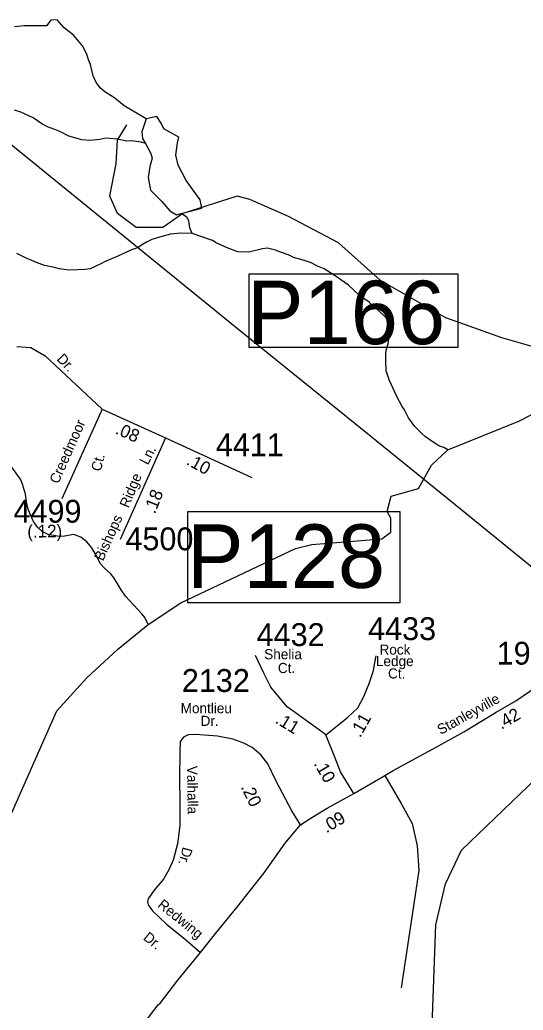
# Model space of a CAD drawing. Extents: x 1551653 to 1702041, y 811336 to 920032.
# Drawn here: x 1627711 to 1630965, y 901633 to 908034 of the extents above; entities that cross this region are included whole.
import ezdxf

# ---------------------------------------------------------------- set-up
doc = ezdxf.new("R2010")
doc.units = 0
for name, color, linetype in [('Old_Level_10', 7, 'Continuous'), ('Old_Level_11', 7, 'Continuous'), ('Old_Level_17', 7, 'Continuous'), ('Old_Level_31', 7, 'Continuous'), ('Old_Level_32', 7, 'Continuous'), ('Old_Level_35', 7, 'Continuous'), ('Old_Level_56', 7, 'Continuous'), ('Old_Level_59', 7, 'Continuous'), ('Old_Level_62', 7, 'Continuous'), ('Old_Level_8', 7, 'Continuous')]:
    doc.layers.add(name, color=color, linetype=linetype)

msp = doc.modelspace()

# ---------------------------------------------------------------- linework, layer by layer
at = {"layer": 'Old_Level_31'}
for points in [[(1629192.946, 906392.706), (1630541.8, 906392.706), (1630541.8, 905916.136), (1629192.946, 905916.136), (1629192.946, 906392.706)], [(1628797.314, 904855.398), (1630167.131, 904855.398), (1630167.131, 904266.345), (1628797.314, 904266.345), (1628797.314, 904855.398)]]:
    msp.add_lwpolyline(points, dxfattribs=at)
at = {"layer": 'Old_Level_32'}
for p, q in [((1628243.183, 905518.78), (1627982.657, 904938.757)), ((1628243.183, 905518.78), (1628653.509, 905333.042)), ((1628653.509, 905333.042), (1628360.418, 904674.813)), ((1628653.509, 905333.042), (1629210.381, 905075.616))]:
    msp.add_line(p, q, dxfattribs=at)
for points in [[(1627690.709, 905922.464), (1627782.254, 905915.92), (1627873.799, 905863.564), (1628243.183, 905518.78)], [(1629869.084, 903034.248), (1630069.216, 903149.389), (1630123.698, 903182.098), (1630402.645, 903332.775), (1630581.346, 903433.081), (1630789.994, 903560.481), (1630916.21, 903633.032), (1631004.831, 903692.147), (1631089.934, 903759.456), (1631279.53, 903921.303), (1631370.14, 903998.107), (1631411.695, 904033.045), (1631670.31, 904252.501), (1631704.053, 904284.154), (1631751.098, 904350.057)], [(1629690.022, 903413.456), (1629663.87, 903433.081), (1629439.405, 903594.444), (1629332.62, 903720.918), (1629289.035, 903812.501), (1629234.553, 903925.892)], [(1629690.022, 903413.456), (1629794.627, 903496.318), (1629831.675, 903526.846), (1629894.916, 903588.309), (1629935.427, 903660.204), (1629969.459, 903745.288), (1629997.3, 903827.766), (1630006.017, 903877.919), (1630014.734, 903923.711)], [(1629524.396, 902831.025), (1629469.915, 902922.609), (1629367.828, 903113.04), (1629313.08, 903225.619), (1629267.844, 903284.172), (1629212.356, 903330.727), (1629158.704, 903359.234), (1629086.969, 903384.103), (1628989.302, 903403.299), (1628847.451, 903414.785), (1628799.397, 903413.361), (1628793.865, 903410.498)], [(1629869.084, 903034.248), (1629783.731, 903173.593), (1629746.683, 903269.538), (1629690.022, 903413.456)], [(1629524.396, 902831.025), (1629581.058, 902868.095), (1629626.822, 902896.442), (1629696.56, 902940.054), (1629869.084, 903034.248)], [(1627696.263, 900176.645), (1627802.493, 900385.675), (1627868.329, 900505.092), (1628008.011, 900717.034), (1628156.898, 900973.363), (1628293.457, 901213.733), (1628368.719, 901332.876), (1628435.891, 901437.975), (1628514.991, 901549.034), (1628606.258, 901668.05), (1628620.346, 901681.773), (1628731.95, 901826.593), (1628879.892, 902006.894), (1628977.08, 902131.595), (1629112.897, 902296.136), (1629289.344, 902520.085), (1629426.329, 902713.274), (1629524.396, 902831.025)]]:
    msp.add_lwpolyline(points, dxfattribs=at)
at = {"layer": 'Old_Level_35'}
for points in [[(1632142.405, 905621.549), (1631820.708, 905716.759), (1631740.297, 905777.119), (1631197.518, 905928.02), (1631036.695, 905917.96), (1630825.614, 905978.32), (1630463.762, 906109.1), (1630041.601, 906350.539), (1629770.212, 906591.979), (1629448.566, 906762.999), (1629197.279, 906873.659), (1629116.868, 906893.779), (1628765.066, 906783.119), (1628634.397, 906692.579), (1628463.523, 906692.579), (1628342.905, 906783.119), (1628292.649, 906893.779), (1628332.854, 907105.039), (1628342.905, 907255.939), (1628403.214, 907356.539)], [(1628793.865, 903410.498), (1628769.263, 903397.764), (1628747.087, 903369.995), (1628744.223, 903298.013), (1628742.419, 903140.156), (1628744.525, 902968.011), (1628744.936, 902855.55), (1628745.044, 902826.118), (1628729.647, 902708.359), (1628701.294, 902603.074), (1628675.204, 902540.367), (1628639.148, 902479.462), (1628578.462, 902408.051), (1628539.916, 902352.602), (1628535.789, 902336.677), (1628539.545, 902314.587), (1628568.981, 902276.165), (1628660.07, 902189.266), (1628782.724, 902089.915), (1628879.892, 902006.894)], [(1630069.216, 903149.389), (1630179.053, 902965.733), (1630246.677, 902840.428), (1630279.075, 902694.699), (1630289.657, 902535.878), (1630175.903, 901778.829)]]:
    msp.add_lwpolyline(points, dxfattribs=at)
at = {"layer": 'Old_Level_56'}
msp.add_lwpolyline([(1627643.179, 907238.498), (1628344.414, 906668.722), (1629138.74, 906021.81), (1629934.949, 905379.062), (1630525.417, 904902.594), (1631113.638, 904423.966), (1631368.911, 904198.338), (1632311.916, 903448.607), (1633220.829, 902720.705), (1634078.058, 902019.673), (1634810.848, 901428.434)], dxfattribs=at)
at = {"layer": 'Old_Level_59'}
for points in [[(1627346.535, 902974.518), (1627467.833, 902967.15), (1627557.851, 902896.304), (1627657.814, 902904.096), (1627950.833, 903567.85), (1628144.915, 903780.591), (1628341.79, 903964.535), (1628540.358, 904126.207), (1628751.869, 904267.18), (1629493.367, 904617.305), (1629598.547, 904644.236), (1630049.849, 904680.77), (1630108.904, 904722.19), (1630109.929, 904814.156), (1630084.913, 904857.32), (1630111.877, 904955.232), (1630286.889, 905004.137), (1630371.734, 905156.684), (1630476.665, 905254.198), (1630936.767, 905440.677), (1631180.623, 905565.622), (1631532.887, 905587.874)], [(1630190.925, 900896.124), (1630217.889, 901026.844), (1630373.934, 901476.729), (1630399.873, 902185.286), (1630461.901, 902449.906), (1630564.837, 902667.774), (1631105.047, 903184.869), (1631209.391, 903422.632), (1631354.598, 903502.312)]]:
    msp.add_lwpolyline(points, dxfattribs=at)
at = {"layer": 'Old_Level_62'}
for points in [[(1628527.666, 907393.314), (1628385.339, 907479.116), (1628326.181, 907528.123), (1628260.872, 907569.236), (1628233.19, 907591.689), (1628203.868, 907630.137), (1628184.49, 907672.48), (1628167.676, 907744.761), (1628154.142, 907775.006), (1628144.813, 907813.145), (1628115.695, 907865.639), (1628094.062, 907891.988), (1628058.793, 907934.639), (1627997.585, 907981.596), (1627952.474, 908034.397), (1627912.386, 908031.013), (1627883.884, 907995.539), (1627739.937, 907995.949), (1627675.858, 907989.08)], [(1628523.749, 907233.976), (1628495.452, 907243.306), (1628433.628, 907252.328), (1628403.691, 907250.79), (1628339.92, 907263.913), (1628268.049, 907269.142), (1628227.859, 907259.812), (1628163.882, 907254.891), (1628111.902, 907257.762), (1628028.343, 907283.188), (1627968.878, 907312.203), (1627937.095, 907324.711), (1627889.42, 907343.474), (1627853.741, 907362.133), (1627798.377, 907400.991), (1627716.971, 907438.413), (1627677.191, 907451.024)], [(1628527.666, 907393.314), (1628499.795, 907309.628), (1628504.863, 907266.517), (1628523.749, 907233.976)], [(1628754.508, 906782.947), (1628887.449, 906817.656), (1628877.314, 906870.911), (1628786.102, 906995.171), (1628735.427, 907094.073), (1628720.226, 907160.008), (1628730.36, 907238.622), (1628737.962, 907276.661), (1628641.682, 907329.916), (1628623.946, 907365.418), (1628596.076, 907408.529), (1628527.666, 907393.314)], [(1628523.749, 907233.976), (1628558.07, 907170.151), (1628565.671, 907139.72), (1628550.469, 907086.466), (1628540.334, 907015.459), (1628555.537, 906934.309), (1628629.014, 906860.767), (1628679.687, 906799.904), (1628722.759, 906774.545), (1628754.508, 906782.947)], [(1628825.38, 906652.551), (1628810.514, 906689.973), (1628803.235, 906734.161), (1628791.547, 906758.358), (1628754.508, 906782.947)], [(1628825.38, 906652.551), (1628749.921, 906655.011), (1628685.843, 906648.142), (1628613.562, 906629.38), (1628565.374, 906614.103), (1628533.181, 906598.725), (1628508.985, 906585.089), (1628472.588, 906559.765), (1628432.398, 906548.384), (1628343.713, 906505.938), (1628263.23, 906471.285), (1628239.034, 906459.699), (1628166.548, 906424.943), (1628134.457, 906421.457), (1628030.496, 906415.203), (1627998.508, 906419.714), (1627966.622, 906424.225), (1627934.737, 906432.837), (1627870.966, 906445.858), (1627819.395, 906466.774), (1627747.832, 906495.993), (1627692.365, 906524.906)], [(1630476.665, 905254.198), (1630450.931, 905270.397), (1630419.148, 905280.957), (1630383.469, 905303.513), (1630334.051, 905338.372), (1630310.47, 905360.825), (1630265.154, 905405.526), (1630224.143, 905462.223), (1630196.974, 905512.666), (1630181.287, 905534.914), (1630146.429, 905603.504), (1630123.258, 905651.897), (1630098.139, 905708.388), (1630079.069, 905764.675), (1630076.096, 905828.754), (1630076.813, 905876.736), (1630081.324, 905908.622), (1630091.885, 905940.405), (1630096.396, 905972.393), (1630095.883, 906068.357), (1630078.556, 906108.65), (1630023.397, 906161.553), (1629989.871, 906186.16), (1629968.238, 906208.51), (1629906.928, 906253.519), (1629836.082, 906318.726), (1629808.4, 906339.231), (1629749.038, 906380.139), (1629677.782, 906425.353), (1629634.106, 906442.167), (1629590.532, 906464.826), (1629542.755, 906481.64), (1629479.087, 906498.762), (1629455.3, 906511.167), (1629391.734, 906534.236), (1629363.847, 906544.693), (1629312.072, 906557.509), (1629280.083, 906554.126), (1629191.706, 906531.57), (1629119.835, 906534.748), (1629052.271, 906559.97), (1628980.81, 906593.086), (1628957.126, 906607.542), (1628825.38, 906652.551)], [(1628540.358, 904126.207), (1628518.212, 904171.113), (1628498.63, 904195.514), (1628394.464, 904309.215), (1628365.141, 904349.713), (1628320.44, 904426.505), (1628296.859, 904454.905), (1628261.385, 904487.406), (1628231.96, 904517.959), (1628200.997, 904580.499), (1628175.57, 904620.895), (1628144.197, 904659.444), (1628104.725, 904690.1), (1628061.049, 904706.811), (1627998.918, 904697.892), (1627966.93, 904694.406), (1627895.162, 904707.632), (1627855.484, 904728.239), (1627825.957, 904754.794), (1627800.53, 904791.19), (1627777.359, 904839.583), (1627765.876, 904871.776), (1627754.598, 904919.963), (1627747.422, 904968.048), (1627728.454, 905032.434), (1627714.921, 905064.627), (1627652.38, 905151.672)]]:
    msp.add_lwpolyline(points, dxfattribs=at)

# ---------------------------------------------------------------- texts
at = {"layer": 'Old_Level_10'}
for s, rotation, p in [('Valhalla', 270.7010111, (1628792.082, 903212.234)), ('Dr.', 254.5740972, (1628765.504, 902692.059)), ('Redwing', 320.9923889, (1628597.177, 902304.85)), ('Dr.', 320.9923889, (1628503.956, 902093.751))]:
    msp.add_text(s, height=65.6167, rotation=rotation, dxfattribs=at).set_placement(p)
at = {"layer": 'Old_Level_11'}
for s, height, rotation, p in [('Dr.', 65.6167, 313.5584694, (1627945.962, 905838.779)), ('Creedmoor', 65.6166, 66.0704944, (1627959.323, 905030.566)), ('Ln.', 65.6166, 62.7129528, (1628538.702, 905152.723)), ('Ct.', 65.6166, 76.13605, (1628234.256, 905111.635)), ('Ridge', 65.6166, 67.7371694, (1628413.843, 904875.229)), ('Bishops', 65.6167, 65.6847917, (1628248.572, 904532.25)), ('Stanleyville', 65.61666, 28.9654583, (1630431.394, 903411.812))]:
    msp.add_text(s, height=height, rotation=rotation, dxfattribs=at).set_placement(p)
for s, p in [('Shelia', (1629290.427, 903901.576)), ('Rock', (1630035.677, 903931.174)), ('Ledge', (1630012.527, 903856.919)), ('Ct.', (1629379.14, 903812.211)), ('Ct.', (1630091.067, 903776.951)), ('Montlieu', (1628750.437, 903552.64)), ('Dr.', (1628879.362, 903470.543))]:
    msp.add_text(s, height=65.6167, dxfattribs=at).set_placement(p)
at = {"layer": 'Old_Level_17'}
for s, rotation, p in [('.08', 335.9755972, (1628322.002, 905361.869)), ('.10', 331.0796028, (1628781.284, 905163.865)), ('.18', 68.2494556, (1628584.006, 904836.519)), ('(.12)', 0.6330333, (1627759.733, 904687.341)), ('.11', 328.7283528, (1629356.108, 903493.635)), ('.11', 60.59925, (1629910.998, 903390.183)), ('.42', 29.8907028, (1630823.104, 903445.211)), ('.10', 300.0922389, (1629608.423, 903226.446)), ('.20', 295.9337917, (1629137.829, 903076.088)), ('.09', 30.7548389, (1629692.919, 902775.699))]:
    msp.add_text(s, height=82.0208, rotation=rotation, dxfattribs=at).set_placement(p)
at = {"layer": 'Old_Level_31'}
for s, p in [('P166', (1629179.197, 905938.054)), ('P128', (1628791.142, 904362.924))]:
    msp.add_text(s, height=410.1042, dxfattribs=at).set_placement(p)
at = {"layer": 'Old_Level_8'}
for s, p in [('4411', (1628977.836, 905213.422)), ('4499', (1627670.201, 904784.278)), ('4500', (1628393.722, 904605.786)), ('4433', (1629962.336, 904025.07)), ('4432', (1629242.026, 903986.91)), ('1920', (1630793.1, 903866.664)), ('2132', (1628758.51, 903690.235))]:
    msp.add_text(s, height=147.6375, dxfattribs=at).set_placement(p)

doc.saveas('drawing.dxf')
